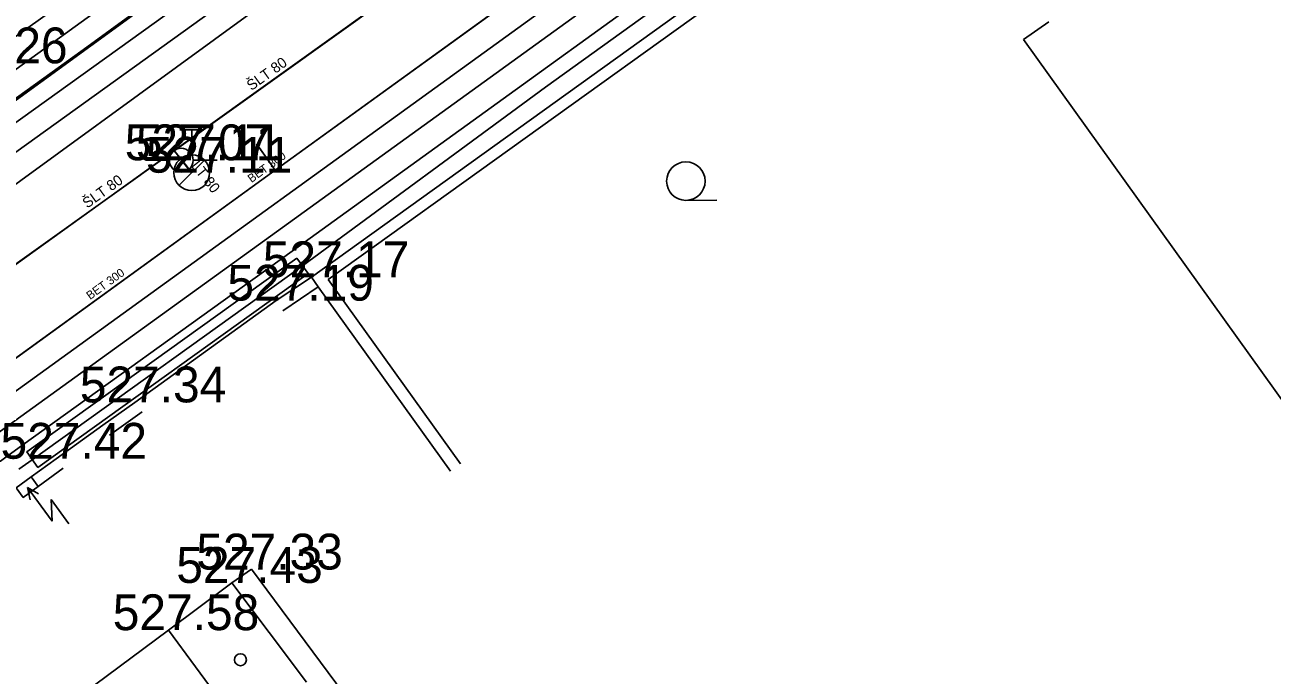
# Model space of a CAD drawing. Extents: x -668867 to -667827, y -1131943 to -1131019.
# Drawn here: x -668662.4 to -668636.29, y -1131356.14 to -1131342.53 of the extents above; entities that cross this region are included whole.
import ezdxf

# ---------------------------------------------------------------- set-up
doc = ezdxf.new("R2010")
doc.units = 0
for name, color, linetype in [('G_Bod_tecka', 7, 'Continuous'), ('G_Bod_vyska', 7, 'Continuous'), ('G_Budovy-znacky', 7, 'Continuous'), ('G_Budovy_Objekty', 7, 'Continuous'), ('G_Cesty_Schody', 7, 'Continuous'), ('G_Plochy_zpevnene', 7, 'Continuous'), ('G_Ploty', 7, 'Continuous'), ('G_Ploty_vstupy', 7, 'Continuous'), ('G_Site-Rozvadece', 7, 'Continuous'), ('G_Site-vodovod', 7, 'Continuous'), ('G_Z_CHRANICKA-TEPLOVOD_kotovane', 7, 'Continuous'), ('G_Z_ELsilove_podz_kotovane', 7, 'Continuous'), ('G_Z_KANAL_podz_kotovane', 7, 'Continuous'), ('G_Z_PLYNY_podz_geodeticky', 7, 'Continuous'), ('G_Z_SPOJE_podz_geodeticky', 7, 'Continuous'), ('G_Z_SPOJE_podz_kotovane', 7, 'Continuous'), ('G_Z_SPOJE_podz_priblizne', 7, 'Continuous'), ('G_Z_VODA_podz_kotovane', 7, 'Continuous'), ('G_Zelen-Znacky', 7, 'Continuous'), ('Vrstva 10', 7, 'Continuous'), ('Vrstva 13', 7, 'Continuous'), ('Vrstva 17', 7, 'Continuous'), ('Vrstva 25', 7, 'Continuous'), ('Vrstva 26', 7, 'Continuous'), ('Vrstva 3', 7, 'Continuous'), ('Vrstva 4', 7, 'Continuous'), ('Vrstva 6', 7, 'Continuous'), ('Vrstva 7', 7, 'Continuous')]:
    doc.layers.add(name, color=color, linetype=linetype)

msp = doc.modelspace()

# ---------------------------------------------------------------- linework, layer by layer
at = {"layer": 'G_Bod_tecka'}
for p, q in [((-668659.13, -1131345.36), (-668659.13, -1131345.36)), ((-668658.91, -1131345.62), (-668658.91, -1131345.62)), ((-668656.4, -1131347.81), (-668656.4, -1131347.81)), ((-668657.14, -1131348.3), (-668657.14, -1131348.3)), ((-668660.1, -1131350.43), (-668660.1, -1131350.43)), ((-668661.75, -1131351.61), (-668661.75, -1131351.61)), ((-668657.66, -1131353.93), (-668657.66, -1131353.93)), ((-668658.07, -1131354.21), (-668658.07, -1131354.21)), ((-668659.4, -1131355.2), (-668659.4, -1131355.2))]:
    msp.add_line(p, q, dxfattribs=at)
at = {"layer": 'G_Budovy-znacky'}
msp.add_circle((-668657.89, -1131355.82), 0.125, dxfattribs=at)
at = {"layer": 'G_Budovy_Objekty'}
for p, q in [((-668641.49, -1131342.83), (-668640.96, -1131342.46)), ((-668641.49, -1131342.83), (-668635.61, -1131351.04)), ((-668658.07, -1131354.21), (-668657.66, -1131353.92)), ((-668654.67, -1131357.94), (-668657.66, -1131353.92)), ((-668659.4, -1131355.2), (-668658.07, -1131354.21)), ((-668656.51, -1131356.29), (-668658.07, -1131354.21)), ((-668667.45, -1131361.17), (-668659.4, -1131355.2)), ((-668657.85, -1131357.29), (-668659.4, -1131355.2))]:
    msp.add_line(p, q, dxfattribs=at)
at = {"layer": 'G_Cesty_Schody'}
for p, q in [((-668646.06, -1131338.24), (-668670.62, -1131355.99)), ((-668655.32, -1131339.96), (-668671.87, -1131351.85))]:
    msp.add_line(p, q, dxfattribs=at)
at = {"layer": 'G_Plochy_zpevnene'}
for p, q in [((-668645.76, -1131338.64), (-668670.33, -1131356.39)), ((-668655.68, -1131339.6), (-668672.16, -1131351.44))]:
    msp.add_line(p, q, dxfattribs=at)
at = {"layer": 'G_Ploty'}
for p, q in [((-668656.4, -1131347.81), (-668643.98, -1131338.88)), ((-668656.05, -1131347.86), (-668643.84, -1131339.09)), ((-668659.82, -1131340.8), (-668663.4, -1131343.33)), ((-668657.14, -1131348.3), (-668656.4, -1131347.81)), ((-668656.26, -1131348.01), (-668656.4, -1131347.81)), ((-668653.28, -1131351.72), (-668656.05, -1131347.86)), ((-668657, -1131348.51), (-668656.26, -1131348.01)), ((-668653.49, -1131351.87), (-668656.26, -1131348.01)), ((-668660.77, -1131350.91), (-668660.1, -1131350.43)), ((-668660.63, -1131351.12), (-668659.95, -1131350.63)), ((-668662.27, -1131351.99), (-668661.75, -1131351.61)), ((-668662.13, -1131352.19), (-668661.6, -1131351.81))]:
    msp.add_line(p, q, dxfattribs=at)
at = {"layer": 'G_Ploty_vstupy'}
for p, q in [((-668657.14, -1131348.3), (-668660.1, -1131350.43)), ((-668660.77, -1131350.91), (-668661.75, -1131351.61))]:
    msp.add_line(p, q, dxfattribs=at)
at = {"layer": 'G_Site-Rozvadece'}
for p, q in [((-668661.833, -1131352.916), (-668662.35, -1131352.21)), ((-668662.117, -1131352.342), (-668662.35, -1131352.21)), ((-668662.35, -1131352.21), (-668662.294, -1131352.472)), ((-668661.483, -1131352.97), (-668661.853, -1131352.465)), ((-668661.853, -1131352.465), (-668661.833, -1131352.916))]:
    msp.add_line(p, q, dxfattribs=at)
msp.add_lwpolyline([(-668662.59, -1131352.22), (-668662.44, -1131352.42), (-668662.13, -1131352.19), (-668662.27, -1131351.99)], close=True, dxfattribs=at)
at = {"layer": 'G_Site-vodovod'}
for p, q in [((-668659.16, -1131344.72), (-668658.66, -1131344.72)), ((-668658.91, -1131345.245), (-668658.91, -1131344.72)), ((-668659.38, -1131345.36), (-668659.88, -1131345.36)), ((-668659.175, -1131345.885), (-668658.645, -1131345.355)), ((-668658.88, -1131345.36), (-668658.38, -1131345.36))]:
    msp.add_line(p, q, dxfattribs=at)
for centre, radius in [((-668659.13, -1131345.36), 0.25), ((-668658.91, -1131345.62), 0.375)]:
    msp.add_circle(centre, radius, dxfattribs=at)
at = {"layer": 'G_Z_CHRANICKA-TEPLOVOD_kotovane'}
msp.add_lwpolyline([(-668656.707, -1131347.407), (-668656.473, -1131347.733), (-668662.133, -1131351.793), (-668662.367, -1131351.467)], close=True, dxfattribs=at)
at = {"layer": 'G_Z_ELsilove_podz_kotovane'}
for points in [[(-668672.55, -1131351.33), (-668655.79, -1131339.15), (-668656.2, -1131338.24), (-668656.21, -1131338.23), (-668655.59, -1131339.04), (-668647.15, -1131332.81), (-668645.3, -1131331.57), (-668644.41, -1131330.37), (-668644.15, -1131330.04), (-668643.41, -1131329.22), (-668638.19, -1131325.48), (-668634.33, -1131322.64), (-668631.24, -1131320.48), (-668631.32, -1131320.26), (-668631.15, -1131320.42), (-668629.01, -1131319), (-668627.6, -1131317.64), (-668626.72, -1131318.59), (-668623.44, -1131322.42), (-668623.26, -1131322.71), (-668621.56, -1131321.75)], [(-668628.937, -1131318.676), (-668628.817, -1131318.832), (-668627.52, -1131317.838), (-668627.056, -1131318.256), (-668626.79, -1131318.65), (-668623.289, -1131322.819), (-668623.6, -1131323.69), (-668626.95, -1131326.12), (-668631.47, -1131329.29), (-668631.96, -1131329.69), (-668632.82, -1131330.36), (-668636.6, -1131333.17), (-668640.67, -1131336.02), (-668640.964, -1131336.532), (-668640.81, -1131336.767), (-668640.849, -1131336.889), (-668640.978, -1131336.877), (-668641.133, -1131336.64), (-668641.47, -1131336.67), (-668644.96, -1131339.12), (-668651.5, -1131343.83), (-668656.59, -1131347.57), (-668662.25, -1131351.63), (-668662.528, -1131351.831)], [(-668693.32, -1131365.32), (-668678.7, -1131354.88), (-668678.3, -1131354.463), (-668678.573, -1131354.097), (-668678.55, -1131353.96), (-668678.413, -1131353.977), (-668678.051, -1131354.463), (-668677.62, -1131354.64), (-668673.46, -1131351.89), (-668672.77, -1131351.39), (-668655.77, -1131339.14), (-668647.211, -1131332.84), (-668647.425, -1131332.469), (-668647.816, -1131332.199), (-668647.989, -1131331.886), (-668647.95, -1131331.75)]]:
    msp.add_lwpolyline(points, dxfattribs=at)
at = {"layer": 'G_Z_KANAL_podz_kotovane'}
msp.add_line((-668657.16, -1131345.57), (-668657.55, -1131345.02), dxfattribs=at)
msp.add_lwpolyline([(-668676.97, -1131359.91), (-668673.16, -1131357.16), (-668667.66, -1131353.17), (-668657.16, -1131345.57), (-668650.96, -1131341.08), (-668646.74, -1131338.02)], dxfattribs=at)
at = {"layer": 'G_Z_PLYNY_podz_geodeticky'}
msp.add_lwpolyline([(-668664.09, -1131346.94), (-668657.64, -1131342.25), (-668654.05, -1131339.72), (-668651.67, -1131338.03), (-668647.62, -1131334.92), (-668646.97, -1131334.52), (-668645.43, -1131333.43), (-668642.54, -1131331.36), (-668638.89, -1131328.52), (-668632.76, -1131324.2), (-668630.08, -1131322.22), (-668629.5, -1131321.9), (-668627.05, -1131320.17), (-668626, -1131319.43), (-668625.64, -1131319.23), (-668624.6, -1131318.45), (-668623.61, -1131317.65), (-668622.43, -1131316.85), (-668620.08, -1131314.94)], dxfattribs=at)
at = {"layer": 'G_Z_SPOJE_podz_geodeticky'}
for points in [[(-668724.8, -1131389.05), (-668722.52, -1131387.56), (-668714.6, -1131381.91), (-668651.44, -1131335.95), (-668640.91, -1131328.07), (-668629.3, -1131319.46)], [(-668667.5, -1131355), (-668662.45, -1131351.32), (-668657.36, -1131347.66), (-668644.63, -1131338.47), (-668641.8, -1131336.42), (-668638.24, -1131333.8), (-668636.74, -1131332.77), (-668632.68, -1131329.88)], [(-668659.41, -1131341.15), (-668663.05, -1131343.78), (-668664.01, -1131344.48), (-668666.38, -1131346.26), (-668668.94, -1131347.99), (-668674.36, -1131351.93), (-668677.58, -1131354.33)]]:
    msp.add_lwpolyline(points, dxfattribs=at)
at = {"layer": 'G_Z_SPOJE_podz_kotovane'}
msp.add_lwpolyline([(-668667.5, -1131355), (-668662.45, -1131351.32), (-668657.36, -1131347.66), (-668644.63, -1131338.47), (-668641.8, -1131336.42), (-668638.24, -1131333.8), (-668636.74, -1131332.77), (-668632.68, -1131329.88)], dxfattribs=at)
at = {"layer": 'G_Z_SPOJE_podz_priblizne'}
for points in [[(-668724.8, -1131389.05), (-668722.52, -1131387.56), (-668714.6, -1131381.91), (-668651.44, -1131335.95), (-668640.91, -1131328.07), (-668629.3, -1131319.46)], [(-668667.5, -1131355), (-668662.45, -1131351.32), (-668657.36, -1131347.66), (-668644.63, -1131338.47), (-668641.8, -1131336.42), (-668638.24, -1131333.8), (-668636.74, -1131332.77), (-668632.68, -1131329.88)]]:
    msp.add_lwpolyline(points, dxfattribs=at)
at = {"layer": 'G_Z_VODA_podz_kotovane'}
for points in [[(-668612.84, -1131311.89), (-668613.52, -1131312.39), (-668639.15, -1131330.75), (-668643.74, -1131334.04), (-668659.28, -1131345.16), (-668663.57, -1131348.23), (-668667.68, -1131351.59), (-668680.32, -1131360.39), (-668682.77, -1131361.98), (-668694.38, -1131370.3), (-668700.33, -1131374.56), (-668716.2, -1131385.93), (-668719.87, -1131388.55), (-668728.66, -1131395.15), (-668734.59, -1131399.59), (-668743.8, -1131406.5), (-668743.96, -1131406.62), (-668747.09, -1131408.97), (-668758.727, -1131416.908)], [(-668659.28, -1131345.16), (-668659.12, -1131345.35), (-668658.91, -1131345.62)]]:
    msp.add_lwpolyline(points, dxfattribs=at)
at = {"layer": 'G_Zelen-Znacky'}
msp.add_line((-668648.562, -1131346.2), (-668647.912, -1131346.197), dxfattribs=at)
msp.add_circle((-668648.562, -1131345.797), 0.403, dxfattribs=at)
at = {"layer": 'Vrstva 10'}
msp.add_lwpolyline([(-668676.971, -1131359.914), (-668673.164, -1131357.156), (-668667.665, -1131353.173), (-668657.161, -1131345.565), (-668650.963, -1131341.076), (-668646.74, -1131338.017)], dxfattribs=at)
at = {"layer": 'Vrstva 13'}
msp.add_line((-668657.161, -1131345.565), (-668657.554, -1131345.018), dxfattribs=at)
at = {"layer": 'Vrstva 17'}
msp.add_line((-668672.55, -1131351.33), (-668655.79, -1131339.15), dxfattribs=at)
at = {"layer": 'Vrstva 25'}
msp.add_lwpolyline([(-668659.276, -1131345.158), (-668659.122, -1131345.355), (-668658.912, -1131345.622)], dxfattribs=at)
at = {"layer": 'Vrstva 26'}
msp.add_lwpolyline([(-668612.843, -1131311.885), (-668613.516, -1131312.393), (-668639.148, -1131330.746), (-668643.745, -1131334.037), (-668659.276, -1131345.158), (-668663.568, -1131348.231), (-668667.684, -1131351.593), (-668680.32, -1131360.39), (-668682.771, -1131361.982), (-668694.383, -1131370.3), (-668700.33, -1131374.561), (-668716.198, -1131385.926), (-668719.869, -1131388.555), (-668728.661, -1131395.148), (-668734.589, -1131399.593), (-668743.804, -1131406.503), (-668743.957, -1131406.618), (-668747.094, -1131408.971), (-668758.727, -1131416.908)], dxfattribs=at)
at = {"layer": 'Vrstva 6'}
msp.add_line((-668659.122, -1131345.355), (-668659.122, -1131345.355), dxfattribs=at)
at = {"layer": 'Vrstva 7'}
msp.add_line((-668658.912, -1131345.622), (-668658.912, -1131345.622), dxfattribs=at)

# ---------------------------------------------------------------- texts
at = {"layer": 'G_Bod_vyska'}
for s, p in [('527.26', (-668664.578, -1131343.33)), ('527.07', (-668660.313, -1131345.36)), ('527.11', (-668660.081, -1131345.36)), ('527.11', (-668659.871, -1131345.62)), ('527.17', (-668657.422, -1131347.81)), ('527.19', (-668658.164, -1131348.3)), ('527.34', (-668661.254, -1131350.43)), ('527.42', (-668662.914, -1131351.61)), ('527.33', (-668658.814, -1131353.93)), ('527.43', (-668659.234, -1131354.21)), ('527.58', (-668660.564, -1131355.2))]:
    msp.add_text(s, height=0.75, dxfattribs=at).set_placement(p)
at = {"layer": 'Vrstva 3'}
for rotation, p in [(35.9207, (-668657.659, -1131345.839)), (35.893, (-668661.039, -1131348.288))]:
    msp.add_text('BET 300', height=0.1755, rotation=rotation, dxfattribs=at).set_placement(p)
at = {"layer": 'Vrstva 4'}
for s, rotation, p in [('ŠLT 80', 35.6127, (-668657.661, -1131343.912)), ('LT 80', 308.1044, (-668658.936, -1131345.478)), ('ŠLT 80', 35.6463, (-668661.099, -1131346.375))]:
    msp.add_text(s, height=0.2194, rotation=rotation, dxfattribs=at).set_placement(p)

doc.saveas('drawing.dxf')
